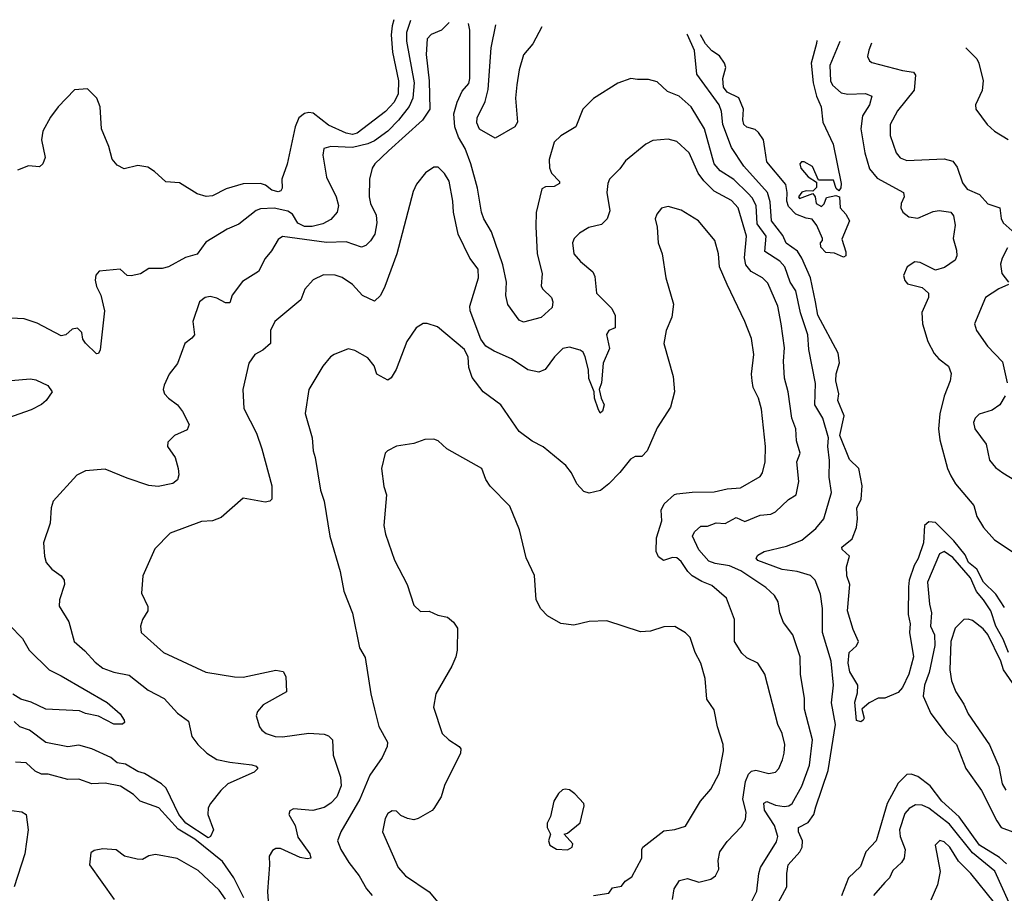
# Model space of a CAD drawing. Extents: x 1690054 to 1842981, y 782881 to 914114.
# Tile 432 of 656: x 1769985 to 1774480, y 906215 to 910204. Entities that reach past the tile are written whole.
import ezdxf

# ---------------------------------------------------------------- set-up
doc = ezdxf.new("R2010")
doc.units = 0

msp = doc.modelspace()

# ---------------------------------------------------------------- linework, layer by layer
at = {"layer": '0CON10XD'}
for points in [[(1771769.5, 910199.9), (1771750.8, 910145), (1771750.6, 910105), (1771785.2, 909915), (1771779.4, 909845), (1771762.9, 909807.1), (1771713.9, 909745), (1771664.9, 909695.1), (1771605, 909649.8), (1771575, 909636.5), (1771505, 909619.5), (1771405.3, 909624.7), (1771374, 909616), (1771368.8, 909585), (1771385.3, 909485.3), (1771429.5, 909395), (1771440.5, 909355), (1771434.4, 909325), (1771405, 909290.9), (1771368.3, 909271.7), (1771319.9, 909260.1), (1771285, 909260), (1771255.3, 909275), (1771230.3, 909315), (1771209.7, 909329.7), (1771147.1, 909342.9), (1771085, 909340.6), (1771065, 909332.3), (1770985, 909269.6), (1770932.1, 909247.9), (1770835, 909187.5), (1770795, 909132.9), (1770741.8, 909118.2), (1770665, 909075.8), (1770635, 909067.5), (1770575, 909068), (1770536.8, 909043.2), (1770494.1, 909034.1), (1770475, 909036), (1770444, 909064), (1770347.5, 909055), (1770332.3, 909037.7), (1770330, 909015), (1770336, 908985), (1770355.6, 908945.6), (1770371.4, 908875), (1770353, 908697), (1770345, 908680), (1770335, 908677.5), (1770285, 908726), (1770272.9, 908745), (1770269.2, 908775), (1770248.8, 908795), (1770225, 908791.1), (1770195, 908764.4), (1770175, 908760), (1770065, 908817.5), (1770005, 908838), (1769945, 908841.2)], [(1771693.7, 910203.6), (1771685.2, 910175.2), (1771680.3, 910135), (1771686.5, 910055), (1771714.8, 909925), (1771712.7, 909865), (1771695, 909826.6), (1771655.1, 909784.9), (1771525, 909685.2), (1771505, 909679.4), (1771474.9, 909684.9), (1771395, 909721.7), (1771325, 909776.5), (1771305, 909780), (1771285, 909774.7), (1771260, 909755), (1771241.8, 909715), (1771205.4, 909544.6), (1771181.4, 909475), (1771182.9, 909435), (1771177.7, 909422.3), (1771165, 909418.2), (1771135.7, 909425), (1771107.7, 909447.7), (1771085, 909455.3), (1771005, 909453.9), (1770928.3, 909431.7), (1770865, 909400), (1770837, 909397), (1770795, 909409.2), (1770715, 909458.5), (1770652.7, 909462.7), (1770600.9, 909510.9), (1770569.7, 909529.7), (1770525, 909538.5), (1770462.4, 909522.4), (1770429.4, 909539.4), (1770407.1, 909567.1), (1770392.6, 909625), (1770358.6, 909705), (1770355.2, 909755.2), (1770352.7, 909805), (1770337.5, 909845), (1770295, 909887.6), (1770235, 909883.1), (1770160, 909805), (1770125, 909759.1), (1770091.1, 909695), (1770083.8, 909655), (1770100.9, 909575), (1770090, 909545), (1770075, 909532.5), (1770025, 909536.7), (1769975, 909515.9)], [(1771945.1, 910191.3), (1771910, 910155), (1771863.4, 910136.6), (1771845, 910116.2), (1771840, 910045), (1771853.5, 909925), (1771858, 909795), (1771824.5, 909745.5), (1771668.9, 909605), (1771606.9, 909545), (1771594.4, 909525), (1771582.2, 909475), (1771579.6, 909395), (1771586.2, 909365), (1771611.6, 909311.6), (1771615.9, 909275.9), (1771606.6, 909225), (1771586.2, 909193.8), (1771565, 909173.3), (1771545, 909164.4), (1771475, 909190), (1771385, 909187), (1771185, 909213.1), (1771165, 909200), (1771135, 909148), (1771105, 909114), (1771075, 909054.3), (1771002.3, 909007.7), (1770954.3, 908945.7), (1770945, 908911.4), (1770925, 908911.1), (1770885, 908932.5), (1770855, 908939.4), (1770831.2, 908935), (1770806, 908915), (1770775.8, 908825), (1770783.3, 908765), (1770771.2, 908748.8), (1770738.8, 908725), (1770705.9, 908634.1), (1770666.7, 908585), (1770644, 908535), (1770640, 908515), (1770646.2, 908495), (1770663.8, 908475), (1770706, 908445), (1770728.8, 908415), (1770759.2, 908355), (1770749.4, 908330.6), (1770691.2, 908305), (1770660.8, 908275), (1770660, 908255), (1770694.2, 908205), (1770708.6, 908155), (1770712, 908125), (1770705, 908103.3), (1770684.1, 908085.9), (1770617.6, 908072.4), (1770575, 908077.1), (1770475, 908110), (1770375, 908151.5), (1770285, 908144.4), (1770245.5, 908124.5), (1770137.1, 908005), (1770129.2, 907975), (1770124.2, 907905), (1770093.3, 907815), (1770097.5, 907755), (1770106, 907725), (1770131.2, 907695), (1770174.4, 907664.4), (1770187.5, 907645), (1770190, 907625), (1770167.1, 907555), (1770165.7, 907525.7), (1770208.6, 907455), (1770234.2, 907365), (1770282.6, 907322.6), (1770329.8, 907269.8), (1770365, 907243.6), (1770415, 907223.9), (1770485, 907211.2), (1770572.2, 907142.2), (1770644.6, 907104.6), (1770705, 907037.5), (1770755, 907001.2), (1770771.4, 906931.4), (1770798.1, 906895), (1770839.4, 906855), (1770885, 906825.4), (1770945, 906813.3), (1771045, 906802.1), (1771064, 906795), (1771072.5, 906785), (1771055, 906767.5), (1770935, 906714.4), (1770902.9, 906685), (1770856, 906625), (1770845.8, 906605), (1770843.1, 906575), (1770870.3, 906505), (1770856, 906475), (1770845, 906468.9), (1770743.5, 906535), (1770712.2, 906575), (1770653, 906695), (1770632.2, 906715), (1770555, 906762), (1770525, 906770.5), (1770467.3, 906805), (1770430.3, 906810.3), (1770401.2, 906835), (1770314.1, 906874.1), (1770255, 906890.8), (1770205, 906883.3), (1770105, 906903.9), (1770030.5, 906960.5), (1769985.7, 906975), (1769959.5, 906999.5)], [(1773438.3, 906155), (1773487.5, 906245), (1773486.8, 906305), (1773493.7, 906345), (1773546.9, 906405), (1773557.5, 906425), (1773557.8, 906455), (1773540.4, 906495), (1773540.8, 906515), (1773585, 906538), (1773609.8, 906575), (1773619.9, 906609.9), (1773675.2, 906775), (1773709.2, 906985), (1773691.6, 907085), (1773700.4, 907165), (1773688.7, 907275), (1773649.2, 907405), (1773650.4, 907515), (1773641.1, 907581.1), (1773616.4, 907645), (1773595.8, 907665.8), (1773533.5, 907683.5), (1773465, 907693.6), (1773355, 907734.7), (1773347.5, 907745), (1773355, 907758.9), (1773383.8, 907775), (1773485, 907800), (1773555, 907827.3), (1773619.5, 907880.5), (1773655.4, 907925), (1773691.1, 908045), (1773680, 908115), (1773681.1, 908191.1), (1773673.9, 908255), (1773677.5, 908295), (1773651.5, 908385), (1773614.6, 908445), (1773617.8, 908542.2), (1773587.5, 908697.5), (1773583.1, 908765), (1773548.7, 908865), (1773527.6, 908965), (1773501.8, 909005), (1773477.9, 909075), (1773455, 909101.6), (1773387.2, 909145), (1773393.1, 909215), (1773351.9, 909271.9), (1773346.9, 909355), (1773329.5, 909389.5), (1773310.4, 909410.4), (1773245, 909474.3), (1773183.3, 909513.3), (1773155.3, 909545), (1773111.4, 909705), (1773050.4, 909805), (1772995, 909853.8), (1772942.9, 909875), (1772895, 909919.2), (1772855, 909931.2), (1772805, 909930), (1772775, 909935.8), (1772715, 909914), (1772605, 909843.8), (1772556.2, 909795), (1772524, 909715), (1772455, 909674), (1772424.3, 909645), (1772401.5, 909565), (1772403.4, 909526.6), (1772413.1, 909503.1), (1772449.2, 909465), (1772448.9, 909455), (1772425, 909441.8), (1772385, 909440), (1772369.3, 909430.7), (1772342.8, 909322.8), (1772340.9, 909259.1), (1772346.8, 909135), (1772370, 909045), (1772366.2, 908986.2), (1772372.5, 908972.5), (1772412.9, 908935), (1772419.2, 908915), (1772415, 908890), (1772365, 908844.2), (1772285, 908822.9), (1772265, 908831.2), (1772213.8, 908903.8), (1772204.5, 908944.5), (1772207.5, 909005), (1772190.5, 909085), (1772138.6, 909235), (1772103.9, 909293.9), (1772093.8, 909325), (1772075.1, 909435), (1772045.2, 909545), (1772018.8, 909615), (1771987.8, 909667.8), (1771971.9, 909715), (1771966.6, 909773.4), (1771982.7, 909827.3), (1772005, 909876.5), (1772035, 909911.9), (1772040.3, 909935), (1772039.2, 910155), (1772034.4, 910186.9)], [(1772369.1, 910170.5), (1772327.1, 910092.9), (1772285, 910043.3), (1772264.5, 909975), (1772254, 909906), (1772248.8, 909845), (1772256.9, 909735), (1772246, 909715), (1772155, 909662), (1772084.4, 909704.4), (1772072.6, 909732.6), (1772073.6, 909755), (1772110.2, 909829.8), (1772123.1, 909885), (1772136.7, 910075), (1772158.7, 910180.8)], [(1774480.6, 907520.6), (1774440.7, 907580.7), (1774384.3, 907635), (1774354.5, 907694.5), (1774316, 907725), (1774300.9, 907760.9), (1774249.7, 907825), (1774165, 907907.9), (1774135, 907910.7), (1774115, 907894), (1774110.2, 907815), (1774087.1, 907742.9), (1774068, 907712), (1774045.8, 907645), (1774042, 907615), (1774041.6, 907488.4), (1774050.3, 907445), (1774046.8, 907405), (1774064.6, 907295), (1774043.6, 907215), (1774015, 907154), (1773995, 907132), (1773935, 907106.7), (1773903.6, 907106.4), (1773862.5, 907085), (1773828.8, 907055), (1773839.6, 907015), (1773835.6, 907005), (1773825, 906997.7), (1773805, 907004.4), (1773797.5, 907087.5), (1773809.8, 907130.2), (1773811.2, 907165), (1773775, 907226.4), (1773766.8, 907265), (1773771.6, 907315), (1773805.6, 907344.4), (1773814, 907365), (1773789.4, 907419.4), (1773763.9, 907505), (1773774.8, 907624.8), (1773761.1, 907665), (1773759.1, 907705), (1773773.3, 907755), (1773740, 907785), (1773738, 907795), (1773785, 907833.6), (1773804.7, 907885.3), (1773810, 907925), (1773807.3, 907972.7), (1773825.8, 908014.2), (1773830.6, 908075), (1773816, 908155), (1773772.6, 908195), (1773728.8, 908305), (1773748.7, 908395), (1773720.1, 908465), (1773724.1, 908495), (1773711.2, 908555), (1773712.8, 908587.2), (1773727.1, 908637.1), (1773721.3, 908681.3), (1773628.6, 908855), (1773618.3, 908915), (1773594.8, 909025), (1773555.7, 909115), (1773535, 909146.1), (1773484, 909184), (1773468.3, 909218.3), (1773416.3, 909285), (1773411.3, 909371.3), (1773398, 909415), (1773290.6, 909535), (1773235, 909620.6), (1773195.3, 909725), (1773188.2, 909785), (1773178, 909815), (1773076.7, 909955), (1773065, 910063.3), (1773033.1, 910135), (1773030.6, 910138.1)], [(1773623.6, 910109.1), (1773623.1, 910095), (1773598.8, 910005), (1773606.8, 909915), (1773621.9, 909855), (1773644.5, 909805), (1773651.2, 909735), (1773698.6, 909635), (1773716.7, 909545), (1773735.6, 909455), (1773734.1, 909435.9), (1773725, 909422.5), (1773712.5, 909432.5), (1773700.5, 909470.5), (1773631.2, 909471.2), (1773603.9, 909533.9), (1773566.7, 909555), (1773554, 909555), (1773545.7, 909545), (1773551.1, 909525), (1773585, 909486), (1773622.5, 909462.5), (1773623, 909437), (1773605, 909420), (1773575, 909422.5), (1773555, 909416.7), (1773540, 909395), (1773545, 909387.5), (1773605, 909410), (1773616.2, 909395), (1773621.2, 909365), (1773645, 909351.4), (1773657.7, 909362.3), (1773668.6, 909391.4), (1773711.2, 909401.2), (1773727.5, 909395), (1773730, 909345), (1773756.2, 909315), (1773772.5, 909285), (1773738.3, 909201.7), (1773756.2, 909143.8), (1773756.7, 909125), (1773745, 909120), (1773705, 909137.5), (1773665, 909140), (1773642.5, 909165), (1773640, 909185), (1773650, 909195), (1773650, 909205), (1773623.6, 909263.6), (1773603, 909293), (1773575, 909296.7), (1773527.5, 909315), (1773495, 909351.2), (1773487.1, 909375), (1773488.9, 909415), (1773481.7, 909451.7), (1773395.5, 909555), (1773386.2, 909615), (1773380.9, 909655), (1773358.3, 909688.3), (1773341.7, 909701.7), (1773305, 909712.9), (1773291.3, 909725), (1773285.8, 909745.8), (1773289, 909795), (1773267.5, 909847.5), (1773215, 909872.3), (1773198.4, 909895), (1773194.8, 909935), (1773207.8, 909985), (1773202.8, 910005), (1773179.3, 910039.3), (1773145, 910061.2), (1773115, 910093.3), (1773092.4, 910135.1)], [(1773729.6, 910103.9), (1773682.8, 909995), (1773686, 909925), (1773694.8, 909904.8), (1773735, 909869.6), (1773765, 909863.3), (1773846.5, 909866.5), (1773875.7, 909855), (1773864.6, 909815), (1773832.5, 909765), (1773824.1, 909705), (1773842.7, 909595), (1773865, 909522.5), (1773899.7, 909479.7), (1774020, 909415), (1774022.9, 909395), (1774009.4, 909365), (1774008.1, 909345), (1774017.1, 909325), (1774043.2, 909303.2), (1774085, 909297.9), (1774155, 909327.1), (1774182.4, 909332.4), (1774235.6, 909325), (1774247.4, 909307.4), (1774255.3, 909265), (1774246.9, 909205), (1774261.1, 909151.1), (1774263.5, 909125), (1774255, 909105.8), (1774207.2, 909072.8), (1774165, 909060), (1774095, 909095.5), (1774071.3, 909098.7), (1774036, 909075), (1774020, 909035), (1774025, 909012.5), (1774037.7, 908997.7), (1774105, 908980.8), (1774134, 908955), (1774134, 908935), (1774103.6, 908866.4), (1774106.7, 908815), (1774131.1, 908735), (1774159.8, 908679.8), (1774180.8, 908655), (1774225, 908622), (1774237.6, 908587.6), (1774232.5, 908555), (1774205.5, 908484.5), (1774185.3, 908404.7), (1774178.9, 908335), (1774185.4, 908285.4), (1774219.7, 908155), (1774235, 908120.8), (1774257.3, 908085), (1774340.5, 907985), (1774354.6, 907935), (1774384.8, 907884.8), (1774435, 907828.2), (1774561.2, 907745)], [(1773873.2, 910096.8), (1773861.1, 910065), (1773855.7, 910035), (1773864, 910015), (1773875, 910008.6), (1774015, 909970.9), (1774064.5, 909964.5), (1774075, 909950), (1774068.8, 909881.2), (1773992.2, 909787.8), (1773958.5, 909725), (1773958.7, 909675), (1773986.5, 909595), (1774005, 909573.6), (1774035, 909560.7), (1774205, 909567.9), (1774245, 909556.9), (1774265, 909530), (1774288.2, 909458.2), (1774310.4, 909430.4), (1774365.8, 909405.8), (1774405, 909363.1), (1774460, 909345), (1774466.2, 909296.2), (1774475, 909276), (1774543.3, 909215)], [(1774304.8, 910075.7), (1774353.8, 910025), (1774364, 910005), (1774383.3, 909925), (1774379.3, 909880.7), (1774348.8, 909815), (1774350, 909795), (1774401.2, 909725), (1774435, 909694), (1774497, 909657)], [(1773310.5, 906145), (1773350, 906225), (1773358.8, 906305), (1773367.4, 906332.6), (1773439.7, 906450.3), (1773445.9, 906475), (1773431.2, 906525), (1773385.6, 906595), (1773382.7, 906627.3), (1773395, 906633.6), (1773435, 906616.7), (1773475, 906611.6), (1773495.8, 906614.2), (1773511.5, 906625), (1773555.5, 906704.5), (1773590, 906800), (1773604.1, 906915), (1773568.1, 907055), (1773567.8, 907105), (1773549.6, 907215), (1773547.7, 907295), (1773513.8, 907395), (1773471.2, 907451.2), (1773455.5, 907495), (1773446.7, 907545), (1773430, 907575), (1773391.1, 907611.1), (1773277.4, 907687.4), (1773225, 907710), (1773160.5, 907720.5), (1773131.4, 907731.4), (1773085, 907783.5), (1773056.7, 907845), (1773065.2, 907864.8), (1773095, 907891.5), (1773125, 907890.6), (1773165, 907905.9), (1773205, 907903.4), (1773255, 907930.8), (1773295, 907911.8), (1773365, 907942), (1773414, 907946), (1773435, 907956.9), (1773495, 908012.3), (1773529.4, 908035), (1773541.5, 908095), (1773533.1, 908185), (1773548.5, 908225), (1773530.5, 908280.5), (1773528.4, 908335), (1773510, 908385), (1773493.4, 908505), (1773477.1, 908567.1), (1773471.1, 908645), (1773476.7, 908705), (1773461.8, 908815), (1773445.7, 908895.7), (1773399.9, 908999.9), (1773375.7, 909025.7), (1773323.8, 909053.8), (1773299.8, 909085), (1773294.4, 909115.6), (1773303.3, 909215), (1773265, 909344.5), (1773235, 909377.5), (1773155, 909421.3), (1773108.2, 909468.2), (1773082.2, 909502.2), (1773040.5, 909595), (1772985, 909646.7), (1772945, 909658.1), (1772875, 909652.5), (1772844, 909636), (1772750.3, 909559.7), (1772725, 909522), (1772678, 909475), (1772669.2, 909455), (1772665.8, 909415), (1772679.6, 909330.4), (1772667.3, 909295), (1772641.1, 909268.9), (1772582.5, 909255), (1772540.8, 909229.2), (1772515.9, 909204.1), (1772508, 909185), (1772514, 909135), (1772545, 909100), (1772601.7, 909051.7), (1772610.9, 909030.9), (1772618.1, 908955), (1772687.5, 908885), (1772703.4, 908853.4), (1772702.9, 908797.1), (1772674, 908785), (1772663.5, 908766.5), (1772677.3, 908702.7), (1772649.3, 908635), (1772640.8, 908545), (1772630, 908515), (1772638.7, 908475), (1772653.1, 908445), (1772645, 908415.7), (1772635, 908407.1), (1772625, 908427.5), (1772608.9, 908475), (1772607.9, 908505), (1772583.4, 908565), (1772581.8, 908605), (1772567.1, 908665), (1772556.8, 908685), (1772543.1, 908695), (1772495, 908708.5), (1772465, 908703.1), (1772425.8, 908665), (1772384.2, 908605.8), (1772355, 908594), (1772305, 908605.7), (1772230.8, 908655), (1772150.6, 908690.6), (1772113.4, 908713.5), (1772090, 908745), (1772041, 908875), (1772040, 908895), (1772079.6, 909025), (1772077.9, 909065), (1772040, 909115), (1771986.5, 909225), (1771965.5, 909325), (1771962.9, 909375), (1771946.3, 909466.3), (1771925, 909502), (1771895, 909530), (1771875, 909530.8), (1771838, 909505), (1771797, 909453), (1771780.6, 909419.4), (1771707.3, 909135), (1771652.5, 908985), (1771632.2, 908945), (1771605, 908919.2), (1771549.2, 908945), (1771505, 908994.5), (1771456.9, 909026.9), (1771425, 909037.8), (1771372, 909038), (1771324.6, 909015.4), (1771287.1, 908972.9), (1771267.8, 908925), (1771150, 908825), (1771130, 908785), (1771130.6, 908725), (1771095.6, 908695), (1771058.1, 908675), (1771031.4, 908635), (1771004.3, 908515), (1771008.3, 908428.3), (1771066.3, 908316.3), (1771091.1, 908245), (1771135.6, 908075), (1771136.2, 908015), (1771127.5, 908005), (1771105, 908000.6), (1771005, 908018.8), (1770905, 907931.1), (1770865, 907915.6), (1770815, 907913.1), (1770671.3, 907858.7), (1770601.7, 907788.3), (1770547.1, 907665), (1770540.8, 907585), (1770570, 907525), (1770570, 907505), (1770546, 907465), (1770535.8, 907435), (1770539.2, 907405), (1770641.2, 907315), (1770834.6, 907224.6), (1770965, 907202.7), (1771005, 907201.5), (1771155, 907234.2), (1771187.9, 907227.9), (1771199.2, 907205), (1771203.3, 907135), (1771096.2, 907075), (1771071.2, 907045), (1771064.2, 907025), (1771080, 906975), (1771090.3, 906960.3), (1771110, 906945), (1771151.1, 906931.1), (1771185, 906929.1), (1771305.4, 906945.4), (1771375, 906941.1), (1771395, 906934.2), (1771412.5, 906915), (1771415.6, 906845.6), (1771448.8, 906745), (1771452.8, 906705), (1771432, 906655), (1771405, 906626.7), (1771375, 906607.2), (1771323.8, 906593.8), (1771235, 906600.8), (1771217.7, 906592.3), (1771214, 906575), (1771242.1, 906525), (1771255, 906472), (1771309.4, 906395), (1771313.8, 906376.2), (1771297.6, 906372.4), (1771265, 906377.8), (1771175, 906419.5), (1771155, 906419.5), (1771138.9, 906411.1), (1771123.1, 906385), (1771125.6, 906345), (1771116.7, 906223.3), (1771123.8, 906115)], [(1772965, 906187.1), (1772972.9, 906235), (1772996.8, 906273.2), (1773032.9, 906282.9), (1773085, 906266.4), (1773139.8, 906280.2), (1773161.4, 906295), (1773176.7, 906325), (1773173.6, 906365), (1773181.5, 906405), (1773215, 906452), (1773280.2, 906519.8), (1773298.7, 906551.3), (1773300.7, 906585), (1773286.9, 906645), (1773298.8, 906725), (1773311.5, 906758.5), (1773325, 906771.9), (1773345, 906776.7), (1773405, 906762), (1773435, 906767.8), (1773450.5, 906785), (1773466.7, 906825), (1773475.4, 906855), (1773477.3, 906895), (1773465.5, 906945), (1773446.5, 906985), (1773386.5, 907215), (1773355, 907265.8), (1773305, 907290.6), (1773281.1, 907311.1), (1773248.2, 907365), (1773247.9, 907465), (1773211.9, 907561.9), (1773145, 907619.6), (1773098.5, 907638.5), (1773055.2, 907665.2), (1773034.8, 907684.8), (1773005, 907730.5), (1772985, 907746.4), (1772965, 907747.9), (1772924.6, 907734.6), (1772901.2, 907751.2), (1772890, 907775), (1772892.7, 907837.3), (1772917.1, 907915), (1772914, 907965), (1772927.3, 907992.7), (1772974.2, 908035.8), (1772985, 908038.8), (1773055, 908046.7), (1773155, 908047.5), (1773215, 908061.2), (1773275, 908066.2), (1773365, 908118.6), (1773375.3, 908134.7), (1773388.2, 908185), (1773389.4, 908255), (1773371.8, 908425), (1773357.1, 908475), (1773333.8, 908525), (1773328.2, 908555), (1773325.5, 908585), (1773337.1, 908675), (1773325, 908747.5), (1773295.5, 908825), (1773214.5, 908995), (1773180, 909075), (1773174.4, 909135), (1773158.1, 909195), (1773084.2, 909285), (1773005, 909334.2), (1772945, 909350), (1772915, 909342.5), (1772893.3, 909315), (1772886.2, 909295), (1772895.8, 909255.8), (1772899.2, 909185), (1772918, 909135), (1772934.4, 909025), (1772970, 908905), (1772962, 908845), (1772936.2, 908785), (1772926, 908725), (1772968, 908575), (1772973.8, 908505), (1772956.2, 908435), (1772895, 908340), (1772850, 908235), (1772825, 908210), (1772795, 908210), (1772773.6, 908196.4), (1772725, 908136.2), (1772675, 908083.8), (1772635.7, 908054.3), (1772585, 908041.2), (1772559.7, 908049.7), (1772528.8, 908085), (1772504.1, 908134.1), (1772478.3, 908168.3), (1772375, 908254), (1772325, 908279.2), (1772265, 908322.9), (1772180.8, 908445), (1772100, 908505), (1772050.6, 908570.6), (1772035.6, 908615), (1772032.6, 908662.6), (1772015, 908697.1), (1771891.7, 908801.7), (1771845, 908816.7), (1771826.1, 908816.1), (1771795, 908796.2), (1771751.9, 908735), (1771703.4, 908606.6), (1771681.1, 908568.9), (1771665, 908557.5), (1771616, 908585), (1771603.4, 908623.4), (1771575, 908660), (1771515, 908693.8), (1771485, 908700.8), (1771421.2, 908675), (1771404, 908665), (1771368.7, 908621.3), (1771304.2, 908515), (1771287.5, 908405), (1771319.4, 908295), (1771324.5, 908235), (1771334.4, 908205), (1771358.6, 908055), (1771375.6, 908005), (1771400.6, 907845), (1771448.6, 907685), (1771464.4, 907594.4), (1771504.1, 907494.1), (1771535.9, 907335.9), (1771562.3, 907292.3), (1771587.3, 907125), (1771604.6, 907055.4), (1771625, 906976), (1771663.5, 906905), (1771662.1, 906885), (1771639.6, 906835), (1771583.8, 906755), (1771537.8, 906645), (1771450.5, 906495), (1771436.4, 906455), (1771450.7, 906415), (1771487.8, 906355), (1771535.3, 906295), (1771567.8, 906235), (1771594.4, 906205)], [(1774495, 909162), (1774470, 909115), (1774462.8, 909087.2), (1774467.8, 909045), (1774498.6, 909005)], [(1774498.6, 908995), (1774454.2, 908975), (1774394.6, 908935.4), (1774344.4, 908815), (1774353.1, 908785), (1774403.1, 908713.1), (1774471.2, 908641.2), (1774493.3, 908545)], [(1769945, 908555.6), (1770035, 908564.3), (1770058.7, 908558.7), (1770113.3, 908533.3), (1770133.8, 908505), (1770105.5, 908464.5), (1770085, 908446.9), (1770038.1, 908421.9), (1769928.8, 908385)], [(1774483.8, 908486.2), (1774459.5, 908445), (1774425, 908420.5), (1774365, 908402.2), (1774346.9, 908385), (1774338.9, 908365), (1774345.7, 908335), (1774396.9, 908265), (1774412.6, 908192.6), (1774439.1, 908159.1), (1774473.3, 908135), (1774535, 908096.7)], [(1772604, 906205), (1772673.8, 906215), (1772690.6, 906239.4), (1772732.9, 906247.1), (1772749.5, 906270.5), (1772779.8, 906290.2), (1772824.4, 906375), (1772824.4, 906415), (1772830, 906425), (1772925, 906500), (1772975, 906505.8), (1773025, 906522), (1773092.2, 906635), (1773139.5, 906690.5), (1773178.1, 906761.9), (1773197.5, 906865), (1773197.1, 906895), (1773170, 906975), (1773155, 907052.5), (1773121.7, 907101.7), (1773114.4, 907195), (1773095, 907266.2), (1773068.1, 907315), (1773045, 907382.5), (1773024.2, 907404.2), (1772975, 907433.8), (1772925, 907432), (1772865, 907412), (1772818.3, 907408.3), (1772665, 907458.8), (1772583.9, 907456.1), (1772515, 907438.8), (1772455, 907446.7), (1772395, 907482.5), (1772363.9, 907513.9), (1772343.3, 907555), (1772335.6, 907665.6), (1772296.8, 907746.8), (1772267.1, 907875), (1772222.7, 907982.7), (1772133.2, 908073.2), (1772112.9, 908105), (1772094.2, 908154.2), (1771935, 908244.2), (1771895, 908281.2), (1771875, 908288), (1771835, 908286.2), (1771785, 908268), (1771705, 908256.7), (1771664.1, 908235.9), (1771653.3, 908225), (1771636.7, 908155), (1771647.7, 908072.3), (1771659.2, 908035), (1771647.1, 907895), (1771654.4, 907855), (1771695.5, 907735.5), (1771754.3, 907625), (1771785, 907530), (1771815, 907502), (1771855, 907503.3), (1771894.2, 907484.2), (1771937.5, 907475), (1771965, 907452.5), (1771983.3, 907425), (1771982.5, 907325), (1771976.2, 907295), (1771957.9, 907252.1), (1771884.2, 907125.8), (1771874.2, 907065), (1771914, 906945), (1771943.8, 906915), (1771991.2, 906885), (1771998.8, 906875), (1771998, 906855), (1771925, 906707.5), (1771908.8, 906655), (1771875, 906602.5), (1771867.3, 906592.7), (1771803.8, 906556.2), (1771785, 906550), (1771755, 906556.7), (1771725, 906570), (1771705, 906590), (1771685, 906591.2), (1771665, 906578.8), (1771653.4, 906556.6), (1771641.2, 906495), (1771713.2, 906333.2), (1771745.5, 906295.5), (1771855, 906222.5), (1771894, 906175)], [(1774498.2, 907315), (1774474.7, 907375), (1774441.8, 907435), (1774417.7, 907505), (1774384.9, 907554.9), (1774353.6, 907593.6), (1774325.4, 907655), (1774245, 907747.9), (1774205, 907775.5), (1774184.5, 907765), (1774129.7, 907635), (1774138.1, 907535), (1774147.6, 907495), (1774143.6, 907435), (1774161.6, 907395), (1774163.1, 907346.9), (1774136.9, 907223.1), (1774115, 907166), (1774109.7, 907115), (1774145, 907035.5), (1774215, 906943.1), (1774260.8, 906895), (1774304.6, 906785), (1774375.9, 906685), (1774445, 906545.6), (1774465, 906515.3), (1774518.2, 906495)], [(1774516.5, 907176.5), (1774476.8, 907235), (1774464.2, 907274.2), (1774405, 907395.9), (1774382.9, 907422.9), (1774335, 907460), (1774315, 907466.9), (1774295, 907464.4), (1774255.5, 907425), (1774236.2, 907365), (1774231.8, 907235), (1774238.2, 907185), (1774258.2, 907135), (1774295, 907078.6), (1774314.7, 907034.7), (1774412.7, 906892.7), (1774454.7, 906794.7), (1774470.4, 906715), (1774486.1, 906686.1)], [(1769938.8, 907438.8), (1769997.9, 907377.9), (1770028.9, 907325), (1770118.9, 907235), (1770175, 907208.4), (1770385, 907085.5), (1770444, 907035), (1770462, 907005), (1770463.3, 906995), (1770455, 906986.7), (1770415, 906987.1), (1770345, 907023.3), (1770285.5, 907035.5), (1770257.8, 907047.8), (1770105, 907055.4), (1770037.8, 907087.8), (1769990.7, 907100.7), (1769953.5, 907123.5)], [(1771008.4, 906195), (1770962.6, 906285), (1770910.8, 906360.8), (1770785, 906461.7), (1770708, 906508), (1770620.6, 906605), (1770535, 906636.4), (1770505, 906666), (1770445, 906703.5), (1770375, 906717.9), (1770314.6, 906714.6), (1770255, 906735.4), (1770205, 906734.6), (1770115, 906759.1), (1770085, 906759.2), (1770055, 906772.7), (1770015, 906811.2), (1769965.6, 906814.4)], [(1774489.3, 906349.3), (1774458.4, 906378.4), (1774366.5, 906435), (1774274.2, 906564.2), (1774195, 906636.3), (1774141.6, 906705), (1774085, 906747.6), (1774055, 906758.7), (1774035, 906757.5), (1773995, 906717.5), (1773945.2, 906624.8), (1773903.4, 906485), (1773894.5, 906455), (1773847.5, 906405), (1773823.3, 906336.7), (1773767.8, 906285), (1773737.1, 906202.9)], [(1772485, 906414.1), (1772506.7, 906425), (1772510.5, 906440.5), (1772470, 906485), (1772485, 906490), (1772543.6, 906536.4), (1772562.5, 906615), (1772560, 906625), (1772519.3, 906669.3), (1772495, 906687.5), (1772475, 906690), (1772463, 906687), (1772445, 906670), (1772423.3, 906635), (1772408.8, 906565), (1772392.5, 906535), (1772392.5, 906515), (1772407.5, 906485), (1772398.8, 906455), (1772405.8, 906435), (1772435.9, 906415.9), (1772485, 906414.1)], [(1774501.8, 906171.8), (1774436.5, 906316.5), (1774335, 906399.2), (1774230, 906530), (1774135, 906603.8), (1774105, 906617.7), (1774075, 906619.6), (1774045, 906601.5), (1774025, 906579.4), (1774000.6, 906505), (1774004.7, 906475), (1774027.3, 906415), (1774022.3, 906375), (1774010, 906355), (1773971.5, 906318.5), (1773955.7, 906285), (1773935, 906264.3), (1773882.5, 906205)], [(1769947.3, 906592.7), (1769995, 906587.1), (1770014, 906575), (1770024.4, 906505), (1770008.9, 906395), (1769959.5, 906245)], [(1774435, 906171.5), (1774326.9, 906305), (1774271.3, 906361.3), (1774230.5, 906425), (1774205, 906449.5), (1774185, 906455.6), (1774164.2, 906435), (1774186.9, 906315), (1774175, 906253.3), (1774145, 906184)], [(1770925, 906187.5), (1770895, 906230), (1770799.1, 906319.1), (1770704.3, 906374.3), (1770605, 906392.5), (1770574.4, 906385.6), (1770545, 906370), (1770520.5, 906370.5), (1770464.1, 906384.1), (1770425, 906413.8), (1770365, 906418.8), (1770325, 906411.2), (1770309.5, 906400.5), (1770303.8, 906345), (1770416.6, 906186.6)]]:
    msp.add_lwpolyline(points, dxfattribs=at)

doc.saveas('drawing.dxf')
